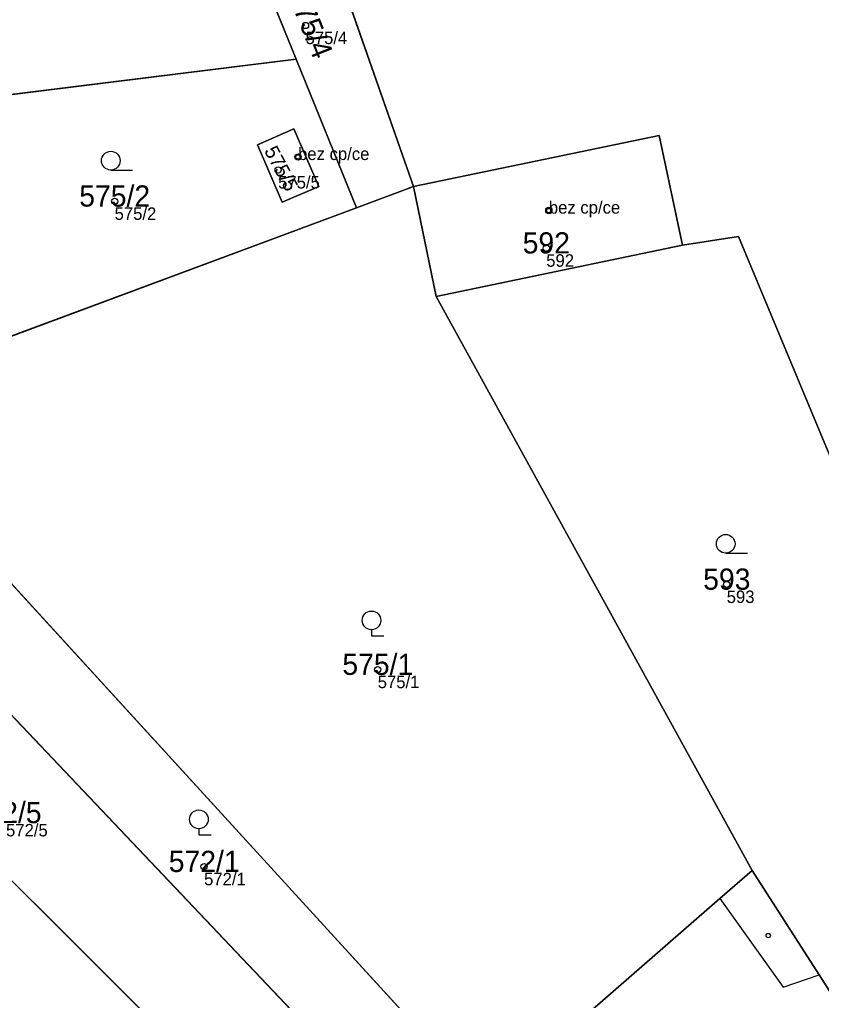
# Model space of a CAD drawing. Extents: x -603967 to -594699, y -1179315 to -1165625.
# Drawn here: x -598350.8 to -598286.4, y -1172351 to -1172272.3 of the extents above; entities that cross this region are included whole.
import ezdxf

# ---------------------------------------------------------------- set-up
doc = ezdxf.new("R2010")
doc.units = 0
for name, color, linetype in [('Definiční body', 7, 'Continuous'), ('Hranice parcel', 7, 'Continuous'), ('Parcelní čísla', 7, 'Continuous'), ('Polygon budovy', 7, 'Continuous'), ('Polygon parcely', 7, 'Continuous'), ('Vnitřní kresba', 7, 'Continuous'), ('Značky budov', 7, 'Continuous'), ('Značky kultur', 7, 'Continuous')]:
    doc.layers.add(name, color=color, linetype=linetype)

msp = doc.modelspace()

# ---------------------------------------------------------------- linework, layer by layer
at = {"layer": 'Definiční body'}
for centre in [(-598327.83, -1172272.75994), (-598328.43, -1172283.29994), (-598330.03, -1172284.34994), (-598343.15, -1172286.85994), (-598308.31, -1172287.59994), (-598308.52, -1172290.61994), (-598294.04, -1172317.58994), (-598322.04, -1172324.41994), (-598335.97, -1172340.22994)]:
    msp.add_circle(centre, 0.25, dxfattribs=at)
at = {"layer": 'Hranice parcel'}
for p, q in [((-598319.17, -1172285.68), (-598326.99, -1172263.34)), ((-598328.59, -1172275.46), (-598333.42, -1172263.54)), ((-598328.59, -1172275.46), (-598361.28, -1172279.52)), ((-598323.75, -1172287.38), (-598328.59, -1172275.46)), ((-598319.17, -1172285.68), (-598323.75, -1172287.38)), ((-598317.36, -1172294.5), (-598319.17, -1172285.68)), ((-598323.75, -1172287.38), (-598355.9, -1172299.33)), ((-598317.36, -1172294.5), (-598297.58, -1172290.37)), ((-598291.99, -1172340.53), (-598317.36, -1172294.5)), ((-598360.84, -1172307.26), (-598313.38, -1172359.14)), ((-598360.92, -1172318.08), (-598311.73, -1172369.89)), ((-598365.59, -1172327.23), (-598323.27, -1172369.42))]:
    msp.add_line(p, q, dxfattribs=at)
for points in [[(-598328.77, -1172281.04), (-598326.77, -1172285.67), (-598329.71, -1172286.93), (-598331.69, -1172282.33), (-598328.77, -1172281.04)], [(-598319.17, -1172285.68), (-598299.47, -1172281.59), (-598297.58, -1172290.37)], [(-598297.58, -1172290.37), (-598293.09, -1172289.68), (-598278, -1172325.89)], [(-598291.99, -1172340.53), (-598294.59, -1172342.79), (-598306.89, -1172353.49), (-598313.38, -1172359.14)], [(-598283.64, -1172353.58), (-598286.63, -1172348.91), (-598291.99, -1172340.53)]]:
    msp.add_lwpolyline(points, dxfattribs=at)
at = {"layer": 'Polygon budovy'}
for points in [[(-598331.69, -1172282.33), (-598329.71, -1172286.93), (-598326.77, -1172285.67), (-598328.77, -1172281.04)], [(-598319.17, -1172285.68), (-598317.36, -1172294.5), (-598297.58, -1172290.37), (-598299.47, -1172281.59)]]:
    msp.add_lwpolyline(points, close=True, dxfattribs=at)
at = {"layer": 'Polygon parcely'}
for points in [[(-598333.42, -1172263.54), (-598328.59, -1172275.46), (-598323.75, -1172287.38), (-598319.17, -1172285.68), (-598326.99, -1172263.34), (-598330.24, -1172254.06), (-598334.19, -1172253.56), (-598330.24, -1172263.91)], [(-598303.93, -1172266.4), (-598315.91, -1172264.83), (-598326.99, -1172263.34), (-598319.17, -1172285.68), (-598299.47, -1172281.59), (-598297.58, -1172290.37), (-598293.09, -1172289.68), (-598278, -1172325.89), (-598273.84, -1172324.25), (-598272.98, -1172326.5), (-598268.73, -1172324.88), (-598268.68, -1172325.02), (-598262.72, -1172322.88), (-598264.67, -1172318.01), (-598264.81, -1172318.07), (-598268.5, -1172308.18), (-598283.04, -1172269.26), (-598297.61, -1172267.29), (-598301.96, -1172259.34), (-598302.99, -1172259.2), (-598306.52, -1172257.53), (-598308.85, -1172257.1)], [(-598362.91, -1172273.38), (-598361.28, -1172279.52), (-598328.59, -1172275.46), (-598333.42, -1172263.54), (-598336.99, -1172263.17), (-598343.78, -1172262.27), (-598350.31, -1172261.47), (-598356.97, -1172260.73), (-598363.66, -1172259.92), (-598366.65, -1172259.71), (-598365.83, -1172262.83)], [(-598328.59, -1172275.46), (-598361.28, -1172279.52), (-598360.33, -1172283.01), (-598357.97, -1172291.6), (-598355.9, -1172299.33), (-598323.75, -1172287.38)], [(-598328.77, -1172281.04), (-598326.77, -1172285.67), (-598329.71, -1172286.93), (-598331.69, -1172282.33)], [(-598328.77, -1172281.04), (-598331.69, -1172282.33), (-598329.71, -1172286.93), (-598326.77, -1172285.67)], [(-598297.58, -1172290.37), (-598299.47, -1172281.59), (-598319.17, -1172285.68), (-598317.36, -1172294.5)], [(-598360.84, -1172307.26), (-598313.38, -1172359.14), (-598306.89, -1172353.49), (-598294.59, -1172342.79), (-598291.99, -1172340.53), (-598317.36, -1172294.5), (-598319.17, -1172285.68), (-598323.75, -1172287.38), (-598355.9, -1172299.33), (-598365.81, -1172301.83)], [(-598277.13, -1172328.09), (-598278, -1172325.89), (-598293.09, -1172289.68), (-598297.58, -1172290.37), (-598317.36, -1172294.5), (-598291.99, -1172340.53), (-598286.63, -1172348.91), (-598283.64, -1172353.58), (-598277.46, -1172350.6), (-598284.35, -1172341.52), (-598280.24, -1172338.48), (-598284.9, -1172331.06)], [(-598311.41, -1172364.77), (-598314.89, -1172360.97), (-598313.38, -1172359.14), (-598360.84, -1172307.26), (-598375.65, -1172336.24), (-598371.33, -1172338.45), (-598365.59, -1172327.23), (-598360.92, -1172318.08), (-598311.73, -1172369.89), (-598311.34, -1172369.56), (-598307.31, -1172373.86), (-598303.32, -1172377.27), (-598295.11, -1172384.6), (-598292.55, -1172381.77), (-598299.4, -1172374.32), (-598301.13, -1172375.92), (-598304.63, -1172372.13), (-598308.03, -1172368.45)], [(-598323.27, -1172369.42), (-598321.19, -1172366.97), (-598315.86, -1172373.35), (-598311.73, -1172369.89), (-598360.92, -1172318.08), (-598365.59, -1172327.23)], [(-598334.21, -1172369.13), (-598327.82, -1172374.78), (-598323.27, -1172369.42), (-598365.59, -1172327.23), (-598371.33, -1172338.45), (-598335.12, -1172370.15)], [(-598306.89, -1172353.49), (-598313.38, -1172359.14), (-598309.67, -1172363.17), (-598306.28, -1172366.85), (-598304.45, -1172368.84), (-598302.89, -1172370.53), (-598299.4, -1172374.32), (-598292.55, -1172381.77), (-598277.99, -1172365.89), (-598275.29, -1172363.07), (-598283.64, -1172353.58), (-598286.63, -1172348.91), (-598291.99, -1172340.53), (-598294.59, -1172342.79)]]:
    msp.add_lwpolyline(points, close=True, dxfattribs=at)
at = {"layer": 'Vnitřní kresba'}
for p, q in [((-598294.59, -1172342.79), (-598289.52, -1172349.89)), ((-598289.52, -1172349.89), (-598286.63, -1172348.91))]:
    msp.add_line(p, q, dxfattribs=at)
at = {"layer": 'Značky budov'}
for centre in [(-598328.4368, -1172283.29916), (-598308.3168, -1172287.59916), (-598290.7068, -1172345.74916)]:
    msp.add_circle(centre, 0.175, dxfattribs=at)
at = {"layer": 'Značky kultur'}
for p, q in [((-598343.453, -1172284.35), (-598341.703, -1172284.35)), ((-598294.123, -1172315.08), (-598292.373, -1172315.08)), ((-598322.54, -1172321.222), (-598322.54, -1172321.72)), ((-598322.54, -1172321.72), (-598321.539, -1172321.72)), ((-598336.39, -1172337.182), (-598336.39, -1172337.68)), ((-598336.39, -1172337.68), (-598335.389, -1172337.68))]:
    msp.add_line(p, q, dxfattribs=at)
for centre in [(-598343.45286, -1172283.59981), (-598294.12286, -1172314.32981), (-598322.53929, -1172320.4709), (-598336.38929, -1172336.4309)]:
    msp.add_circle(centre, 0.75, dxfattribs=at)

# ---------------------------------------------------------------- texts
at = {"layer": 'Definiční body'}
for s, p in [('575/4', (-598327.83, -1172274.249)), ('bez cp/ce', (-598328.43, -1172283.55)), ('575/5', (-598330.03, -1172285.839)), ('bez cp/ce', (-598308.31, -1172287.85)), ('575/2', (-598343.15, -1172288.349)), ('592', (-598308.52, -1172292.109)), ('593', (-598294.04, -1172319.079)), ('575/1', (-598322.04, -1172325.909)), ('572/5', (-598351.86, -1172337.799)), ('572/1', (-598335.97, -1172341.719))]:
    msp.add_text(s, height=0.999996, dxfattribs=at).set_placement(p)
at = {"layer": 'Parcelní čísla'}
for s, height, rotation, p in [('575/4', 1.699998, 292, (-598329.286, -1172270.289)), ('575/5', 1.14, 298, (-598331.174, -1172282.804))]:
    msp.add_text(s, height=height, rotation=rotation, dxfattribs=at).set_placement(p)
for s, p in [('575/2', (-598345.986, -1172287.285)), ('592', (-598310.41, -1172291.045)), ('593', (-598295.93, -1172318.015)), ('575/1', (-598324.876, -1172324.845)), ('572/5', (-598354.696, -1172336.735)), ('572/1', (-598338.806, -1172340.655))]:
    msp.add_text(s, height=1.699998, dxfattribs=at).set_placement(p)

doc.saveas('drawing.dxf')
